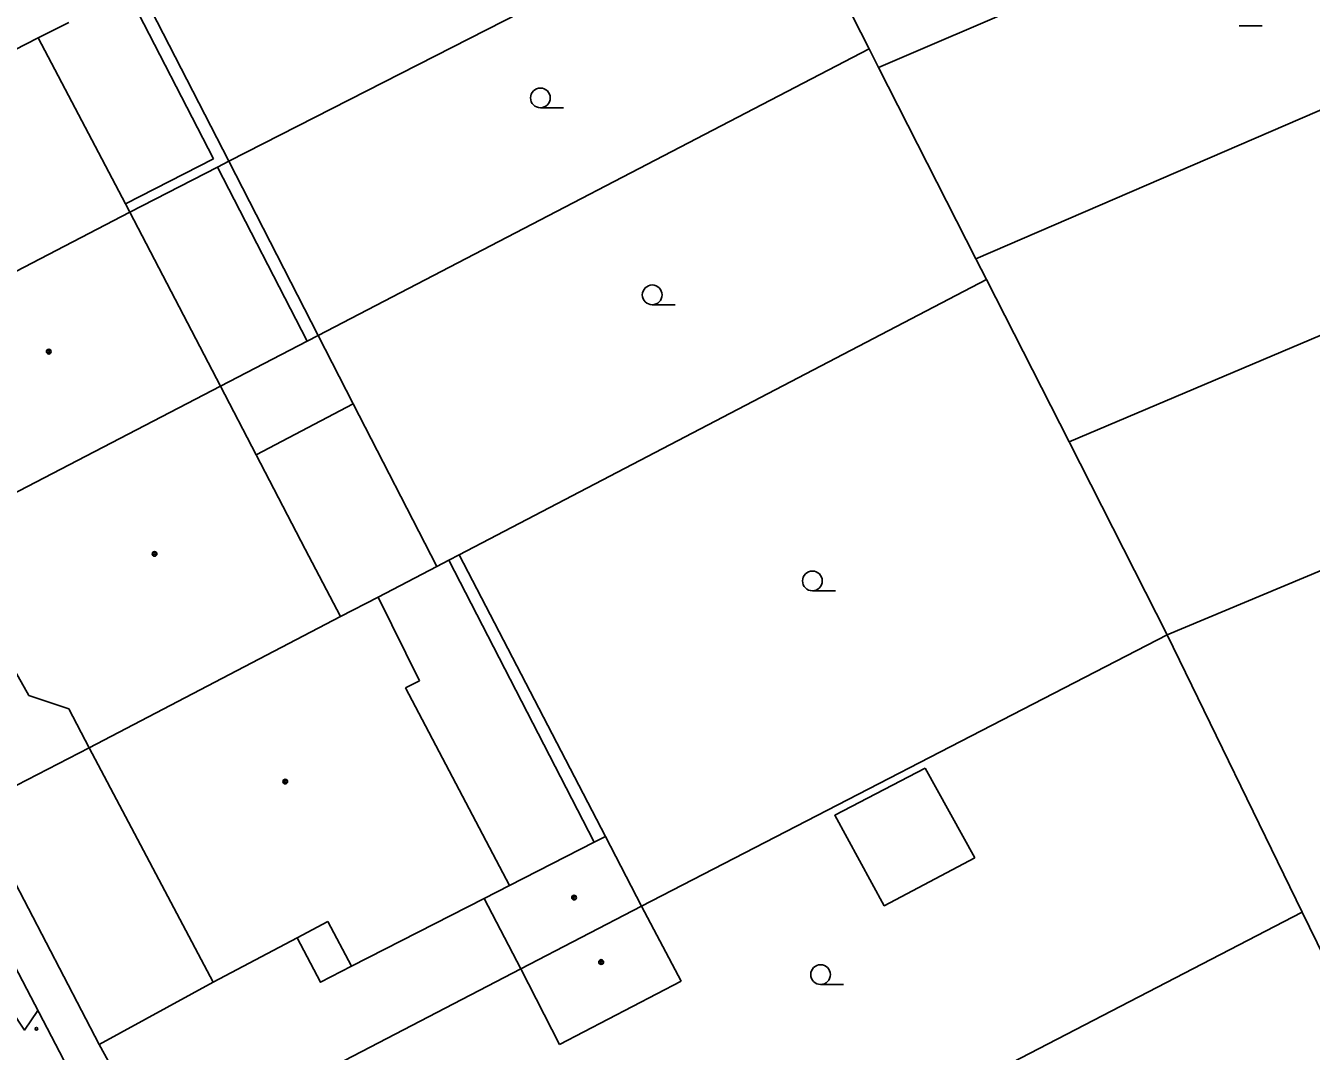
# Model space of a CAD drawing. Extents: x -596229 to -595156, y -1161237 to -1159376.
# Drawn here: x -595925.48 to -595876.6, y -1160653.83 to -1160614.83 of the extents above; entities that cross this region are included whole.
import ezdxf

# ---------------------------------------------------------------- set-up
doc = ezdxf.new("R2010")
doc.units = 0
for name, color, linetype in [('DOP - kresba z DSPS bez souradnic', 7, 'Continuous'), ('DOP - rozhrani ploch obecne', 7, 'Continuous'), ('Level 36', 7, 'Continuous'), ('Level 39', 7, 'Continuous'), ('TM - budovy zdene_ betonove - VP', 7, 'Continuous'), ('TM - chodniky - VP', 7, 'Continuous'), ('TM - letecke snimky - pomocna linie', 7, 'Continuous'), ('TM - plot drateny_ kovovy - VP', 7, 'Continuous'), ('TM - rozhrani ploch obecne - VP', 7, 'Continuous'), ('TM - vjezd na pozemek', 7, 'Continuous')]:
    doc.layers.add(name, color=color, linetype=linetype)

msp = doc.modelspace()

# ---------------------------------------------------------------- linework, layer by layer
at = {"layer": 'DOP - kresba z DSPS bez souradnic'}
for points in [[(-595921.6, -1160613.57), (-595918.34, -1160619.9)], [(-595921.68, -1160621.61), (-595918.34, -1160619.9)], [(-595918.18, -1160620.22), (-595914.78, -1160626.83)], [(-595909.39, -1160635.16), (-595903.86, -1160645.88)]]:
    msp.add_lwpolyline(points, dxfattribs=at)
at = {"layer": 'DOP - rozhrani ploch obecne'}
for points in [[(-595869.47, -1160606.31), (-595893.05, -1160616.43)], [(-595893.41, -1160615.72), (-595896.59, -1160609.47)], [(-595917.75, -1160619.99), (-595900.78, -1160611.31)], [(-595917.75, -1160619.99), (-595921.17, -1160613.34)], [(-595866.37, -1160613.76), (-595889.35, -1160623.7)], [(-595893.41, -1160615.72), (-595914.36, -1160626.62)], [(-595893.05, -1160616.43), (-595893.41, -1160615.72)], [(-595889.35, -1160623.7), (-595893.05, -1160616.43)], [(-595918.18, -1160620.22), (-595917.75, -1160619.99)], [(-595914.36, -1160626.62), (-595917.75, -1160619.99)], [(-595921.52, -1160621.92), (-595918.18, -1160620.22)], [(-595865.98, -1160622.26), (-595885.81, -1160630.66)], [(-595889.35, -1160623.7), (-595888.95, -1160624.49)], [(-595888.95, -1160624.49), (-595909, -1160634.95)], [(-595885.81, -1160630.66), (-595888.95, -1160624.49)], [(-595882.08, -1160638), (-595860.81, -1160629.1)], [(-595882.08, -1160638), (-595885.81, -1160630.66)], [(-595909.39, -1160635.16), (-595909.85, -1160635.4)], [(-595909, -1160634.95), (-595909.39, -1160635.16)], [(-595909, -1160634.95), (-595903.44, -1160645.67)], [(-595902.07, -1160648.32), (-595882.08, -1160638)], [(-595876.95, -1160648.54), (-595882.08, -1160638)], [(-595898.34, -1160659.64), (-595876.95, -1160648.54)], [(-595876.95, -1160648.54), (-595876.1, -1160650.28)]]:
    msp.add_lwpolyline(points, dxfattribs=at)
at = {"layer": 'Level 36'}
for p, q in [((-595879.35, -1160614.835), (-595878.475, -1160614.835)), ((-595905.91, -1160617.955), (-595905.035, -1160617.955)), ((-595901.66, -1160625.445), (-595900.785, -1160625.445)), ((-595895.57, -1160636.325), (-595894.695, -1160636.325)), ((-595895.26, -1160651.295), (-595894.385, -1160651.295))]:
    msp.add_line(p, q, dxfattribs=at)
msp.add_lwpolyline([(-595926.02, -1160652.28), (-595925.52, -1160653.03), (-595925.02, -1160652.28)], dxfattribs=at)
for centre, radius in [((-595905.91, -1160617.58), 0.375), ((-595901.66, -1160625.07), 0.375), ((-595895.57, -1160635.95), 0.375), ((-595895.26, -1160650.92), 0.375), ((-595925.071, -1160652.98), 0.05)]:
    msp.add_circle(centre, radius, dxfattribs=at)
at = {"layer": 'Level 39'}
for centre, radius in [((-595924.6, -1160627.23), 0.09), ((-595924.6, -1160627.23), 0.0398), ((-595920.58, -1160634.92), 0.09), ((-595920.58, -1160634.92), 0.0398), ((-595915.61, -1160643.58), 0.09), ((-595915.61, -1160643.58), 0.0398), ((-595904.63, -1160647.99), 0.09), ((-595904.63, -1160647.99), 0.0398), ((-595903.6, -1160650.44), 0.09), ((-595903.6, -1160650.44), 0.0398)]:
    msp.add_circle(centre, radius, dxfattribs=at)
at = {"layer": 'TM - budovy zdene_ betonove - VP'}
for points in [[(-595923.84, -1160614.71), (-595925, -1160615.3)], [(-595925, -1160615.3), (-595934.63, -1160620.24)], [(-595925, -1160615.3), (-595921.68, -1160621.61)], [(-595921.68, -1160621.61), (-595921.52, -1160621.92)], [(-595931.13, -1160626.92), (-595921.52, -1160621.92)], [(-595921.52, -1160621.92), (-595918.07, -1160628.54)], [(-595914.78, -1160626.83), (-595918.07, -1160628.54)], [(-595914.36, -1160626.62), (-595914.78, -1160626.83)], [(-595913.03, -1160629.22), (-595914.36, -1160626.62)], [(-595918.07, -1160628.54), (-595927.66, -1160633.53)], [(-595918.07, -1160628.54), (-595916.71, -1160631.15)], [(-595909.85, -1160635.4), (-595913.03, -1160629.22)], [(-595916.71, -1160631.15), (-595914.85, -1160634.74)], [(-595914.85, -1160634.74), (-595913.51, -1160637.3)], [(-595912.08, -1160636.56), (-595909.85, -1160635.4)], [(-595913.51, -1160637.3), (-595912.08, -1160636.56)], [(-595912.08, -1160636.56), (-595910.51, -1160639.75)], [(-595923.06, -1160642.29), (-595913.51, -1160637.3)], [(-595925.36, -1160640.31), (-595926.11, -1160638.97)], [(-595910.51, -1160639.75), (-595911.04, -1160640.02)], [(-595911.04, -1160640.02), (-595907.09, -1160647.53)], [(-595923.84, -1160640.81), (-595925.36, -1160640.31)], [(-595923.06, -1160642.29), (-595923.84, -1160640.81)], [(-595918.35, -1160651.21), (-595923.06, -1160642.29)], [(-595903.86, -1160645.88), (-595907.09, -1160647.53)], [(-595903.44, -1160645.67), (-595903.86, -1160645.88)], [(-595903.44, -1160645.67), (-595902.07, -1160648.32)], [(-595907.09, -1160647.53), (-595908.05, -1160648.02)], [(-595908.05, -1160648.02), (-595913.09, -1160650.6)], [(-595908.05, -1160648.02), (-595906.66, -1160650.7)], [(-595906.66, -1160650.7), (-595902.07, -1160648.32)], [(-595900.56, -1160651.17), (-595902.07, -1160648.32)], [(-595913.99, -1160648.9), (-595915.16, -1160649.52)], [(-595913.09, -1160650.6), (-595913.99, -1160648.9)], [(-595915.16, -1160649.52), (-595918.35, -1160651.21)], [(-595906.66, -1160650.7), (-595905.18, -1160653.58)], [(-595905.18, -1160653.58), (-595900.56, -1160651.17)]]:
    msp.add_lwpolyline(points, dxfattribs=at)
at = {"layer": 'TM - chodniky - VP'}
msp.add_lwpolyline([(-595923.41, -1160655.37), (-595928.11, -1160646.36), (-595929.5, -1160647.13)], dxfattribs=at)
at = {"layer": 'TM - letecke snimky - pomocna linie'}
for points in [[(-595916.71, -1160631.15), (-595913.03, -1160629.22)], [(-595891.28, -1160643.07), (-595894.72, -1160644.86), (-595892.84, -1160648.3), (-595889.4, -1160646.48)], [(-595891.28, -1160643.07), (-595889.4, -1160646.48)]]:
    msp.add_lwpolyline(points, dxfattribs=at)
at = {"layer": 'TM - plot drateny_ kovovy - VP'}
for points in [[(-595923.06, -1160642.29), (-595927.4, -1160644.53)], [(-595922.69, -1160653.58), (-595927.4, -1160644.53)], [(-595906.66, -1160650.7), (-595914.63, -1160654.84)]]:
    msp.add_lwpolyline(points, dxfattribs=at)
at = {"layer": 'TM - rozhrani ploch obecne - VP'}
for points in [[(-595915.16, -1160649.52), (-595914.27, -1160651.21), (-595913.09, -1160650.6)], [(-595918.35, -1160651.21), (-595922.69, -1160653.58)]]:
    msp.add_lwpolyline(points, dxfattribs=at)
at = {"layer": 'TM - vjezd na pozemek'}
msp.add_lwpolyline([(-595922.69, -1160653.58), (-595922.2, -1160654.45)], dxfattribs=at)

doc.saveas('drawing.dxf')
